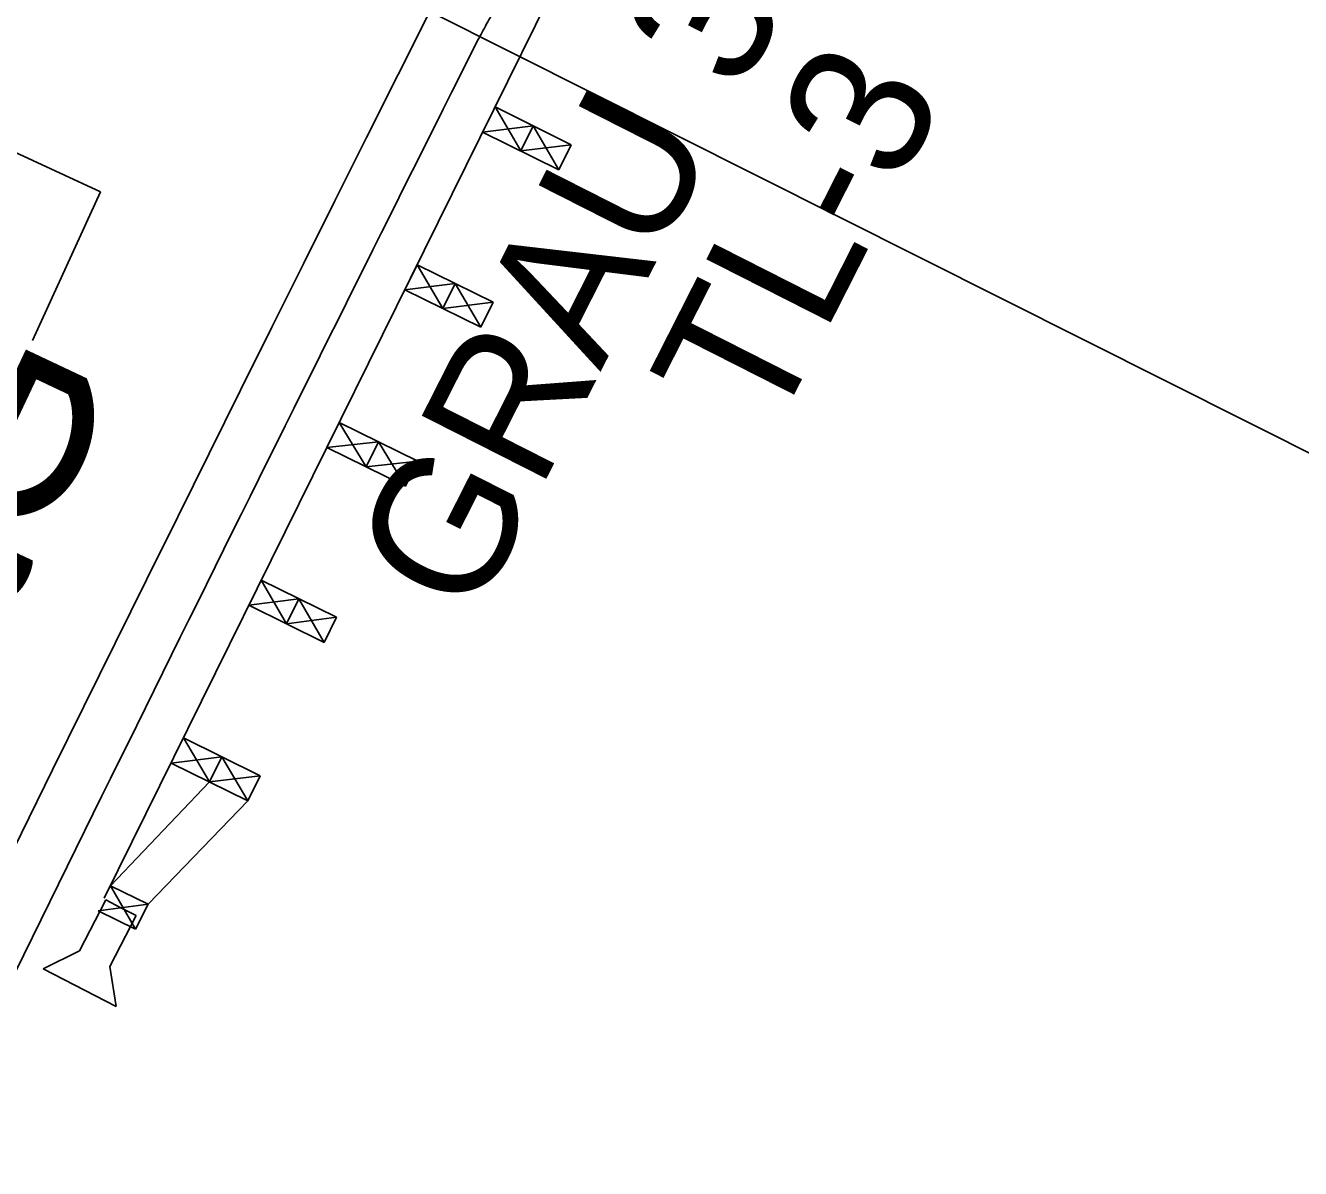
# Model space of a CAD drawing. Extents: x 1974386 to 1979988, y 776712 to 784860.
# Drawn here: x 1977839.28 to 1977884.95, y 782012.55 to 782053.49 of the extents above; entities that cross this region are included whole.
import ezdxf

# ---------------------------------------------------------------- set-up
doc = ezdxf.new("R2010")
doc.units = 0
for name, color, linetype in [('Prop Conc 2ft 6in Curb and Gutter', 7, 'Continuous'), ('Prop Dimension', 7, 'Continuous'), ('Prop EOT', 7, 'Continuous'), ('Prop Guardrail Anchor Unit CELL', 7, 'Continuous')]:
    doc.layers.add(name, color=color, linetype=linetype)

msp = doc.modelspace()

# ---------------------------------------------------------------- linework, layer by layer
at = {"layer": 'Prop Conc 2ft 6in Curb and Gutter'}
msp.add_arc((1981585.237, 780180.819), 4173.25, 153.345072, 153.963819, dxfattribs=at)
msp.add_spline([(1977855.473, 782052.953), (1977855.796, 782053.543), (1977856.118, 782054.133), (1977856.441, 782054.722), (1977856.764, 782055.312), (1977857.087, 782055.902), (1977857.41, 782056.491), (1977857.733, 782057.08), (1977858.056, 782057.67), (1977858.379, 782058.259), (1977858.703, 782058.848), (1977859.026, 782059.438), (1977859.35, 782060.027), (1977859.674, 782060.616), (1977859.997, 782061.205), (1977860.321, 782061.794), (1977860.645, 782062.383), (1977860.969, 782062.972), (1977861.293, 782063.56), (1977861.617, 782064.149), (1977861.942, 782064.738), (1977862.266, 782065.326), (1977862.591, 782065.915), (1977862.915, 782066.504), (1977863.24, 782067.092), (1977863.566, 782067.683), (1977863.893, 782068.275), (1977864.22, 782068.868), (1977864.546, 782069.46), (1977864.873, 782070.053), (1977865.2, 782070.645), (1977865.527, 782071.237), (1977865.853, 782071.83), (1977866.18, 782072.422), (1977866.507, 782073.014), (1977866.834, 782073.607), (1977867.161, 782074.199), (1977867.487, 782074.791), (1977867.814, 782075.384), (1977868.141, 782075.976), (1977868.468, 782076.568), (1977868.794, 782077.161), (1977869.121, 782077.753), (1977869.448, 782078.345), (1977869.775, 782078.938), (1977870.101, 782079.53), (1977870.428, 782080.122), (1977870.755, 782080.715), (1977871.082, 782081.307), (1977871.409, 782081.899), (1977871.735, 782082.492), (1977872.062, 782083.084), (1977872.389, 782083.676), (1977872.716, 782084.269), (1977873.042, 782084.861), (1977873.369, 782085.453), (1977873.696, 782086.046), (1977874.023, 782086.638), (1977874.349, 782087.23), (1977874.676, 782087.823), (1977875.003, 782088.415), (1977875.33, 782089.007), (1977875.657, 782089.6), (1977875.983, 782090.192), (1977876.31, 782090.784), (1977876.637, 782091.377), (1977876.964, 782091.969), (1977877.29, 782092.561), (1977877.617, 782093.154), (1977877.944, 782093.746), (1977878.271, 782094.338), (1977878.597, 782094.931), (1977878.924, 782095.523), (1977879.251, 782096.116), (1977879.578, 782096.708)], degree=3, dxfattribs=at)
at = {"layer": 'Prop Dimension'}
for p, q in [((1977923.692, 782018.887), (1977853.759, 782053.993)), ((1977841.962, 782047.533), (1977832.083, 782052.106)), ((1977839.527, 782042.204), (1977841.962, 782047.533))]:
    msp.add_line(p, q, dxfattribs=at)
at = {"layer": 'Prop EOT'}
msp.add_arc((1981585.792, 780180.592), 4175.848, 153.344331, 162.220217, dxfattribs=at)
at = {"layer": 'Prop Guardrail Anchor Unit CELL'}
for p, q in [((1977862.803, 782064.15), (1977842.1, 782022.232)), ((1977856.096, 782050.571), (1977858.829, 782049.221)), ((1977856.096, 782050.571), (1977857.02, 782048.999)), ((1977857.463, 782049.895), (1977855.653, 782049.674)), ((1977855.653, 782049.674), (1977858.386, 782048.325)), ((1977857.463, 782049.895), (1977857.02, 782048.999)), ((1977858.386, 782048.325), (1977857.463, 782049.895)), ((1977857.02, 782048.999), (1977858.829, 782049.221)), ((1977858.829, 782049.221), (1977858.386, 782048.325)), ((1977853.306, 782044.921), (1977852.863, 782044.024)), ((1977853.306, 782044.921), (1977856.028, 782043.577)), ((1977853.306, 782044.921), (1977854.224, 782043.352)), ((1977854.667, 782044.248), (1977852.863, 782044.024)), ((1977854.667, 782044.248), (1977854.224, 782043.352)), ((1977855.585, 782042.68), (1977854.667, 782044.248)), ((1977852.863, 782044.024), (1977855.585, 782042.68)), ((1977854.224, 782043.352), (1977856.028, 782043.577)), ((1977856.028, 782043.577), (1977855.585, 782042.68)), ((1977850.515, 782039.271), (1977853.329, 782037.882)), ((1977850.515, 782039.271), (1977851.479, 782037.681)), ((1977851.922, 782038.577), (1977850.073, 782038.375)), ((1977851.922, 782038.577), (1977851.479, 782037.681)), ((1977852.886, 782036.985), (1977851.922, 782038.577)), ((1977850.073, 782038.375), (1977852.886, 782036.985)), ((1977851.479, 782037.681), (1977853.329, 782037.882)), ((1977853.329, 782037.882), (1977852.886, 782036.985)), ((1977847.725, 782033.622), (1977850.415, 782032.293)), ((1977847.725, 782033.622), (1977848.627, 782032.06)), ((1977849.07, 782032.957), (1977847.282, 782032.725)), ((1977847.282, 782032.725), (1977849.972, 782031.397)), ((1977849.07, 782032.957), (1977848.627, 782032.06)), ((1977849.972, 782031.397), (1977849.07, 782032.957)), ((1977848.627, 782032.06), (1977850.415, 782032.293)), ((1977850.415, 782032.293), (1977849.972, 782031.397)), ((1977844.935, 782027.972), (1977847.681, 782026.615)), ((1977844.935, 782027.972), (1977845.865, 782026.396)), ((1977846.308, 782027.293), (1977844.492, 782027.075)), ((1977846.308, 782027.293), (1977845.865, 782026.396)), ((1977847.238, 782025.718), (1977846.308, 782027.293)), ((1977844.492, 782027.075), (1977847.238, 782025.718)), ((1977845.865, 782026.396), (1977842.321, 782022.681)), ((1977845.865, 782026.396), (1977847.681, 782026.615)), ((1977847.681, 782026.615), (1977847.238, 782025.718)), ((1977847.238, 782025.718), (1977843.667, 782022.017)), ((1977842.321, 782022.681), (1977843.667, 782022.017)), ((1977843.224, 782021.12), (1977842.321, 782022.681)), ((1977842.153, 782022.17), (1977841.214, 782020.351)), ((1977842.696, 782021.89), (1977842.153, 782022.17)), ((1977841.879, 782021.784), (1977843.667, 782022.017)), ((1977841.879, 782021.784), (1977843.224, 782021.12)), ((1977843.24, 782021.611), (1977842.696, 782021.89)), ((1977843.667, 782022.017), (1977843.224, 782021.12)), ((1977843.667, 782022.017), (1977843.445, 782021.568)), ((1977842.3, 782019.792), (1977843.24, 782021.611)), ((1977841.214, 782020.351), (1977839.909, 782019.702)), ((1977839.909, 782019.702), (1977842.52, 782018.352)), ((1977842.52, 782018.352), (1977842.3, 782019.792))]:
    msp.add_line(p, q, dxfattribs=at)

# ---------------------------------------------------------------- texts
at = {"layer": 'Prop Dimension'}
msp.add_text('1\'-6" C&G', height=7, rotation=64.737, dxfattribs=at).set_placement((1977825.035, 782003.47))
at = {"layer": 'Prop Guardrail Anchor Unit CELL'}
for s, p in [('GRAU 350', (1977855.333, 782032.126)), ('TL-3', (1977866.029, 782038.724))]:
    msp.add_text(s, height=5, rotation=63.1044, dxfattribs=at).set_placement(p)

doc.saveas('drawing.dxf')
